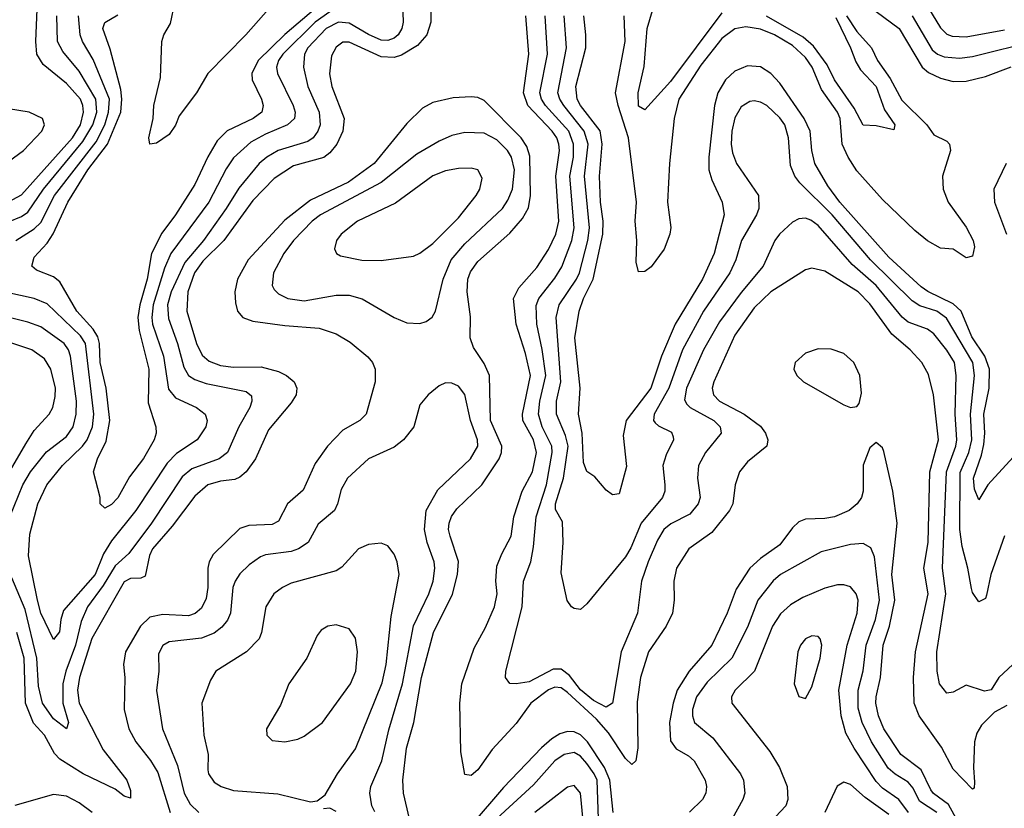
# Model space of a CAD drawing. Header units: inches. Extents: x 1308407 to 1441228, y 959628 to 1036311.
# Tile 421 of 656: x 1375165 to 1378229, y 1026283 to 1028738. Entities that reach past the tile are written whole.
import ezdxf

# ---------------------------------------------------------------- set-up
doc = ezdxf.new("R2010")
doc.units = ezdxf.units.IN
doc.header["$MEASUREMENT"] = 0
doc.layers.add('B3072', color=7, linetype='Continuous')

msp = doc.modelspace()

# ---------------------------------------------------------------- linework, layer by layer
at = {"layer": 'B3072', "color": 5}
for points, elevation in [([(1377350, 1028759), (1377190, 1028545), (1377110, 1028456.9), (1377090, 1028468), (1377089.9, 1028510), (1377107.9, 1028592.1), (1377117.2, 1028710), (1377170.2, 1028890)], 2460), ([(1376355.7, 1028790), (1376358.1, 1028730), (1376354.2, 1028710), (1376342.5, 1028690), (1376330, 1028679.7), (1376310, 1028672.3), (1376290, 1028673.5), (1376250, 1028691), (1376190, 1028726.7), (1376156.4, 1028730), (1376118.6, 1028710), (1376061.8, 1028650), (1376050.8, 1028630), (1376048.1, 1028590), (1376061.1, 1028530), (1376096.4, 1028450), (1376100.1, 1028410), (1376092.9, 1028390), (1376077.8, 1028370), (1376061.3, 1028358.7), (1375969.3, 1028330.7), (1375933.8, 1028310), (1375910, 1028289.4), (1375846.5, 1028213.5), (1375807.5, 1028150), (1375736.5, 1028050), (1375678.3, 1027981.7), (1375636, 1027890), (1375624.2, 1027850), (1375627.6, 1027807.6), (1375656.3, 1027730), (1375675.4, 1027655.4), (1375690, 1027630.1), (1375710, 1027617.8), (1375745.5, 1027605.5), (1375870, 1027580.5), (1375886.2, 1027566.2), (1375887.4, 1027550), (1375880.4, 1027530), (1375846.2, 1027470), (1375811.2, 1027390), (1375785, 1027370), (1375700.6, 1027339.4), (1375670, 1027314.3), (1375574.6, 1027170), (1375504, 1027076), (1375462.3, 1027037.7), (1375424.2, 1026975.8), (1375375.4, 1026910), (1375355.8, 1026864.2), (1375338.1, 1026790), (1375308, 1026710), (1375298.7, 1026670), (1375298.6, 1026610), (1375317, 1026550), (1375310.1, 1026529.9), (1375270, 1026561.6), (1375236.1, 1026610), (1375223, 1026663), (1375217.5, 1026750), (1375181.6, 1026901.6), (1375140.2, 1027000.2)], 2560), ([(1376443.8, 1028790), (1376443.8, 1028730), (1376431.9, 1028690), (1376402.8, 1028657.2), (1376353, 1028627), (1376330, 1028620.3), (1376290, 1028622.4), (1376190, 1028668), (1376170, 1028667.5), (1376150, 1028652.5), (1376134.9, 1028625.1), (1376129, 1028569), (1376136.3, 1028530), (1376174.3, 1028430), (1376170.1, 1028390), (1376151.6, 1028350), (1376130, 1028322.9), (1376111.4, 1028308.6), (1376017.3, 1028282.7), (1375957.1, 1028242.9), (1375890, 1028175.1), (1375799.9, 1028050), (1375734.2, 1027985.8), (1375708.6, 1027950), (1375688.2, 1027890), (1375685.1, 1027830), (1375715.2, 1027730), (1375732.9, 1027692.9), (1375754.4, 1027674.4), (1375790, 1027660.8), (1375830, 1027655.6), (1375916.4, 1027656.4), (1375970, 1027642.3), (1375995.2, 1027630), (1376018.8, 1027610), (1376027.6, 1027590), (1376025.3, 1027570), (1376010, 1027544.5), (1375939.3, 1027460.7), (1375898.9, 1027370), (1375869.5, 1027330.5), (1375850, 1027313.1), (1375834, 1027306), (1375790, 1027301.1), (1375750.6, 1027289.4), (1375710, 1027254.5), (1375639.4, 1027160.6), (1375577.9, 1027090), (1375568.6, 1027070), (1375554.7, 1027005.3), (1375541.3, 1026998.7), (1375510, 1026997.6), (1375490, 1026987.9), (1375389.3, 1026810.7), (1375350.6, 1026690), (1375344.7, 1026650), (1375350, 1026610.2), (1375424.1, 1026464.1), (1375497.7, 1026370), (1375510, 1026338), (1375510, 1026314), (1375490, 1026320.2), (1375462, 1026342), (1375361.9, 1026390), (1375290, 1026435.4), (1375272.9, 1026452.9), (1375242.1, 1026510), (1375208, 1026548), (1375182.6, 1026610), (1375179, 1026750), (1375156.2, 1026830)], 2580), ([(1375963, 1028797), (1375868.2, 1028690), (1375749.7, 1028570.3), (1375714.7, 1028510), (1375661.4, 1028438.6), (1375650, 1028408.7), (1375630, 1028380.3), (1375590, 1028353.6), (1375569.7, 1028349.7), (1375566.9, 1028370), (1375579.7, 1028430), (1375582.2, 1028470), (1375602.8, 1028557.2), (1375606.9, 1028670), (1375613.2, 1028690), (1375634.3, 1028725.7), (1375647.3, 1028790)], 2480), ([(1376130, 1028761.8), (1376084, 1028730), (1375983.9, 1028630), (1375970.4, 1028610), (1375964.1, 1028590), (1375967, 1028570), (1376015.8, 1028470), (1376022.3, 1028450), (1376019.8, 1028430), (1375998.5, 1028410), (1375930, 1028381), (1375884, 1028356), (1375830, 1028307.5), (1375806.8, 1028273.2), (1375753.7, 1028170), (1375635.3, 1028010), (1375615.8, 1027964.2), (1375579.7, 1027850), (1375575.5, 1027810), (1375578.2, 1027790), (1375611.7, 1027690), (1375627.3, 1027587.3), (1375650, 1027560.4), (1375714.9, 1027530), (1375741.6, 1027510), (1375747.8, 1027490), (1375743.9, 1027470), (1375717.1, 1027430), (1375652.9, 1027387.1), (1375623.4, 1027356.6), (1375525.7, 1027210), (1375450, 1027115.7), (1375425.1, 1027074.9), (1375399.8, 1027010), (1375301.2, 1026898.8), (1375292.2, 1026870), (1375288.4, 1026831.6), (1375270, 1026808.4), (1375230, 1026889.8), (1375219.9, 1026930), (1375191.6, 1027068.4), (1375196, 1027136), (1375221.3, 1027230), (1375249.1, 1027290), (1375298.4, 1027350), (1375360.3, 1027410), (1375374.5, 1027430), (1375391.7, 1027470), (1375395.1, 1027510), (1375369.3, 1027729.3), (1375353.9, 1027753.9), (1375250, 1027853.2), (1375210, 1027869.1), (1375090, 1027895.5)], 2540), ([(1375090.9, 1028150), (1375170, 1028192.4), (1375329.1, 1028370), (1375353.5, 1028410), (1375362.9, 1028450), (1375361.6, 1028470), (1375353.4, 1028490), (1375310, 1028538.8), (1375237.9, 1028597.9), (1375218, 1028630), (1375214.4, 1028670), (1375219.5, 1028770)], 2580), ([(1375130, 1028108.6), (1375170, 1028124.9), (1375190, 1028138.6), (1375238.9, 1028210), (1375361.4, 1028358.6), (1375392.4, 1028410), (1375404.3, 1028450), (1375401.7, 1028490), (1375350, 1028577.2), (1375298.6, 1028638.6), (1375282.6, 1028670), (1375279.9, 1028750)], 2560), ([(1375152.2, 1028050), (1375210, 1028086.3), (1375230, 1028106.3), (1375273.2, 1028190), (1375402.2, 1028357.8), (1375429.2, 1028410), (1375441.5, 1028450), (1375444, 1028490), (1375393.6, 1028613.6), (1375359.7, 1028670), (1375352.9, 1028690), (1375347.8, 1028750)], 2540), ([(1376086.1, 1028773.9), (1375990, 1028691.2), (1375907, 1028610), (1375887.1, 1028570), (1375887.8, 1028550), (1375917.2, 1028490), (1375922.8, 1028470), (1375918.4, 1028450), (1375891, 1028430), (1375810, 1028391.2), (1375779.3, 1028360.7), (1375750, 1028310.6), (1375710, 1028225), (1375650, 1028130.5), (1375606.9, 1028073.1), (1375575.3, 1028010), (1375561.4, 1027930), (1375538.4, 1027850), (1375532.8, 1027810), (1375536.9, 1027770), (1375566.2, 1027650), (1375564.7, 1027544.7), (1375588.8, 1027470), (1375589.5, 1027450), (1375583.3, 1027430), (1375550, 1027371.4), (1375505.9, 1027314.1), (1375470, 1027249), (1375450, 1027228), (1375430, 1027216.9), (1375415.6, 1027230), (1375415.4, 1027250), (1375394.8, 1027330), (1375406.6, 1027370), (1375434.3, 1027425.7), (1375444.9, 1027490), (1375434.2, 1027590), (1375414.7, 1027670), (1375413, 1027730), (1375408.1, 1027750), (1375393.8, 1027773.8), (1375342.7, 1027830), (1375290, 1027921.8), (1375270, 1027937.2), (1375217.3, 1027957.3), (1375202.9, 1027970), (1375210, 1027998.4), (1375250, 1028041.4), (1375269.2, 1028070.8), (1375314.5, 1028170), (1375377.1, 1028270), (1375437.7, 1028350), (1375479, 1028450), (1375483, 1028490), (1375479.9, 1028519.9), (1375446.1, 1028646.1), (1375423.7, 1028710), (1375430, 1028728.9), (1375470, 1028752.8)], 2520), ([(1378237.2, 1026602.8), (1378198.5, 1026581.5), (1378158.4, 1026541.6), (1378143.7, 1026516.3), (1378136.2, 1026490), (1378133, 1026410), (1378136.4, 1026363.6), (1378135, 1026345), (1378130, 1026342), (1378070, 1026404.2), (1378033.4, 1026473.4), (1377964.5, 1026570), (1377948.1, 1026610), (1377946.3, 1026690), (1377952.8, 1026770), (1377992.3, 1026950), (1377978.6, 1027030), (1377992.4, 1027110), (1377996.8, 1027330), (1378024.2, 1027430), (1378009.1, 1027570), (1377992.9, 1027632.9), (1377972.5, 1027670), (1377935.6, 1027710), (1377878.7, 1027758.7), (1377810, 1027852.6), (1377774.5, 1027890), (1377670, 1027955), (1377630, 1027963.9), (1377610, 1027959.2), (1377502.5, 1027890), (1377450, 1027840.4), (1377390, 1027755), (1377324.8, 1027610), (1377319.9, 1027590), (1377324.3, 1027570), (1377343.1, 1027550), (1377419.8, 1027510), (1377470, 1027472.5), (1377485.9, 1027450), (1377493.5, 1027430), (1377490.2, 1027410), (1377430, 1027360.7), (1377405, 1027330), (1377391.3, 1027290), (1377384.2, 1027230), (1377373.8, 1027210), (1377319.1, 1027140.9), (1377247.3, 1027090), (1377209, 1027030), (1377200.1, 1026990), (1377202, 1026930), (1377196.1, 1026890), (1377176.8, 1026850), (1377121.2, 1026770), (1377096.3, 1026690), (1377086, 1026614), (1377088.8, 1026471.2), (1377082.6, 1026430), (1377070, 1026419), (1377050, 1026438.1), (1376997.6, 1026517.6), (1376960.3, 1026560.3), (1376870, 1026642.8), (1376850, 1026657.9), (1376830, 1026659.9), (1376810, 1026650.9), (1376755.6, 1026610), (1376710, 1026546.6), (1376634.6, 1026465.4), (1376590, 1026402.2), (1376570, 1026384.7), (1376550, 1026387.8), (1376538, 1026458), (1376534.8, 1026610), (1376541.1, 1026670), (1376579.4, 1026780.6), (1376614.8, 1026845.2), (1376642.1, 1026910), (1376650.4, 1026950), (1376646.9, 1026990), (1376650, 1027036.5), (1376664.8, 1027075.2), (1376694, 1027130), (1376702.3, 1027190), (1376728.9, 1027270), (1376760.4, 1027330), (1376772.9, 1027390), (1376763.9, 1027430), (1376730.7, 1027490), (1376729.7, 1027510), (1376753.9, 1027630), (1376738.7, 1027698.7), (1376710.3, 1027790), (1376701.7, 1027870), (1376717.7, 1027902.3), (1376773.7, 1027966.3), (1376810, 1028022.6), (1376833.7, 1028070), (1376842.4, 1028110), (1376833, 1028250), (1376844.5, 1028330), (1376842.7, 1028350), (1376835.9, 1028370), (1376822, 1028390), (1376745.7, 1028470), (1376732.9, 1028510), (1376749.3, 1028630), (1376740.1, 1028750)], 2580), ([(1378255, 1026730), (1378211.8, 1026690), (1378188.3, 1026651.7), (1378167.3, 1026647.3), (1378110, 1026665.7), (1378070, 1026644), (1378050, 1026640.5), (1378027.2, 1026670), (1378019.9, 1026710), (1378018.5, 1026770), (1378046.8, 1026950), (1378036.8, 1027030), (1378049.2, 1027330), (1378078.5, 1027410), (1378081, 1027430), (1378075.9, 1027510), (1378079.1, 1027630), (1378073.9, 1027670), (1378050, 1027708.8), (1378010, 1027759.1), (1377990, 1027774.2), (1377930, 1027795.9), (1377911.1, 1027811.1), (1377830.6, 1027910), (1377755.6, 1027975.6), (1377650, 1028096.6), (1377626.5, 1028113.5), (1377610, 1028119.3), (1377590, 1028118), (1377570, 1028107), (1377529.5, 1028070), (1377514.8, 1028050), (1377478.8, 1027970), (1377410, 1027888.4), (1377343.1, 1027796.9), (1377293.3, 1027710), (1377240.4, 1027590), (1377234, 1027554), (1377240.7, 1027540.7), (1377251.7, 1027530), (1377325.3, 1027490), (1377344.3, 1027470), (1377347.3, 1027450), (1377299.5, 1027390), (1377277, 1027350), (1377274, 1027310), (1377282.5, 1027250), (1377276.6, 1027230), (1377250, 1027197.9), (1377191.6, 1027168.4), (1377169.8, 1027150.2), (1377150, 1027117.1), (1377120.3, 1027050), (1377099.9, 1026990), (1377087.8, 1026890), (1377036.3, 1026770), (1377009.1, 1026610), (1376990, 1026597), (1376950, 1026618.1), (1376910, 1026651.2), (1376876.1, 1026696.1), (1376850, 1026715.4), (1376824.5, 1026715.5), (1376750, 1026676.4), (1376709.8, 1026669.8), (1376690, 1026671.6), (1376676.9, 1026690), (1376677.4, 1026710), (1376728.7, 1026910), (1376732.5, 1026990), (1376755.3, 1027050), (1376763.9, 1027096.1), (1376771.6, 1027190), (1376804.2, 1027290), (1376822.3, 1027390), (1376820.9, 1027410), (1376790.2, 1027470), (1376779, 1027510), (1376783.6, 1027550), (1376801.9, 1027630), (1376791, 1027711), (1376773.6, 1027790), (1376772.5, 1027847.5), (1376780.1, 1027870), (1376830, 1027932.7), (1376852.1, 1027967.9), (1376882.7, 1028050), (1376890.2, 1028090), (1376877.3, 1028250), (1376887.8, 1028310), (1376888.6, 1028350), (1376873.4, 1028390), (1376800.7, 1028470), (1376788.3, 1028490), (1376783.9, 1028510), (1376807.7, 1028630), (1376800.2, 1028750)], 2560), ([(1378230, 1027131.1), (1378186.9, 1027010), (1378173.8, 1026946.2), (1378170, 1026936.2), (1378150, 1026925.6), (1378130, 1026954.5), (1378126.7, 1026966.7), (1378115.8, 1027030), (1378097.4, 1027097.4), (1378090.4, 1027150), (1378091.8, 1027328.2), (1378118.7, 1027390), (1378127.4, 1027430), (1378123.9, 1027510), (1378136.6, 1027630), (1378130.9, 1027670), (1378048.7, 1027808.7), (1378018.7, 1027830), (1377966.4, 1027846.4), (1377942.3, 1027862.3), (1377812.9, 1027990), (1377693.2, 1028130), (1377592.7, 1028230), (1377576.9, 1028250), (1377563.8, 1028283.8), (1377557.8, 1028370), (1377546.2, 1028410), (1377530, 1028431.9), (1377490, 1028469.9), (1377470, 1028480.4), (1377450, 1028485.2), (1377437.1, 1028482.9), (1377410, 1028466), (1377390, 1028432), (1377380.6, 1028390), (1377379, 1028350), (1377382.7, 1028322.7), (1377395, 1028290), (1377464, 1028190), (1377464.7, 1028150), (1377457.9, 1028130), (1377411.4, 1028050), (1377393.1, 1027990), (1377375.2, 1027950), (1377292.9, 1027830), (1377227.1, 1027710), (1377184.7, 1027590), (1377139.6, 1027510), (1377137, 1027490), (1377142.6, 1027482.6), (1377153.1, 1027473.1), (1377193.3, 1027453.3), (1377198.6, 1027438.6), (1377199, 1027430), (1377176.6, 1027383.4), (1377166.4, 1027350), (1377172.9, 1027290), (1377172.4, 1027270), (1377165.7, 1027250), (1377098.9, 1027170), (1377066.7, 1027093.3), (1377050, 1027065.8), (1376930, 1026918.7), (1376910, 1026901.3), (1376890, 1026904.2), (1376882, 1026910), (1376869, 1026929), (1376850, 1027015.3), (1376856.4, 1027110), (1376854.1, 1027174.1), (1376832.3, 1027212.3), (1376832.6, 1027230), (1376857.2, 1027310), (1376871.5, 1027410), (1376863.2, 1027443.2), (1376835.2, 1027510), (1376835.5, 1027550), (1376848.3, 1027610), (1376834, 1027810), (1376843.6, 1027850), (1376897.9, 1027930), (1376907, 1027950), (1376933.2, 1028050), (1376938.3, 1028090), (1376922.6, 1028250), (1376934.1, 1028350), (1376921.6, 1028390), (1376857.9, 1028470), (1376845.2, 1028490), (1376839.8, 1028510), (1376866.4, 1028650), (1376858.9, 1028750)], 2540), ([(1378279.6, 1027400.4), (1378177.3, 1027290), (1378150, 1027243), (1378136.3, 1027276.3), (1378133, 1027310), (1378158.4, 1027381.6), (1378164.9, 1027415.1), (1378168.6, 1027450), (1378165.1, 1027510), (1378181.9, 1027590), (1378183.2, 1027650), (1378168.6, 1027690), (1378127.8, 1027750), (1378094.2, 1027830), (1378070, 1027853.5), (1377991, 1027891), (1377970, 1027906.3), (1377870, 1027998.1), (1377716.8, 1028170), (1377679.9, 1028219.9), (1377639.5, 1028290), (1377629.9, 1028329.9), (1377624.9, 1028390), (1377606.5, 1028430), (1377530, 1028539.9), (1377502, 1028570), (1377470, 1028590.3), (1377430, 1028593.7), (1377390, 1028577), (1377361.1, 1028550), (1377337.8, 1028510), (1377327.3, 1028470), (1377309.2, 1028310), (1377309.4, 1028270), (1377318.7, 1028238.7), (1377350.6, 1028170), (1377356.9, 1028130), (1377325.5, 1028010), (1377290.2, 1027930.2), (1377204.5, 1027790), (1377161.9, 1027690), (1377128.8, 1027590), (1377052.6, 1027490), (1377043, 1027443), (1377053.6, 1027346.4), (1377030, 1027261.2), (1377010, 1027258.4), (1376990, 1027273.3), (1376954.2, 1027314.2), (1376930, 1027330.9), (1376919.4, 1027359.4), (1376915.5, 1027450), (1376903.5, 1027510), (1376909, 1027590), (1376892.5, 1027747.5), (1376905.4, 1027830), (1376919.6, 1027870), (1376949.3, 1027930), (1376979.7, 1028070), (1376980.7, 1028110), (1376972.3, 1028170), (1376969.2, 1028250), (1376977.6, 1028350), (1376971.2, 1028391.2), (1376910.5, 1028470), (1376899.8, 1028490), (1376895, 1028530), (1376926.3, 1028650), (1376926.8, 1028690), (1376919.9, 1028750)], 2520), ([(1377737.7, 1028750), (1377770, 1028700.7), (1377815.5, 1028650), (1377834.8, 1028610), (1377874.1, 1028554.1), (1377910, 1028487.4), (1377987.9, 1028410), (1378010, 1028379.2), (1378050, 1028359.2), (1378058.8, 1028350), (1378061.1, 1028330), (1378036.9, 1028250), (1378038.4, 1028210), (1378054.7, 1028170), (1378110, 1028091.7), (1378132.3, 1028050), (1378136.4, 1028030), (1378130, 1028001.6), (1378110, 1027996.3), (1378070, 1028023), (1378030, 1028026.6), (1377990, 1028049.3), (1377950, 1028081.2), (1377850, 1028177.4), (1377770, 1028266.8), (1377742.9, 1028310), (1377724.8, 1028350), (1377717.8, 1028430), (1377710, 1028450), (1377660.5, 1028520.5), (1377630.9, 1028590), (1377610, 1028619.9), (1377570, 1028657.5), (1377513.3, 1028690), (1377470, 1028708.4), (1377424.2, 1028715.8), (1377390, 1028709.2), (1377350, 1028678.5), (1377284.1, 1028595.9), (1377215.6, 1028490), (1377201, 1028430), (1377187.2, 1028290), (1377181.2, 1028170), (1377190.8, 1028090.8), (1377188, 1028070), (1377170, 1028023.5), (1377130, 1027968.5), (1377110, 1027953.3), (1377090, 1027952.3), (1377082.8, 1027982.8), (1377085.8, 1028050), (1377080.4, 1028110), (1377084, 1028170), (1377059.3, 1028370), (1377026.8, 1028470), (1377019.3, 1028510), (1377048.6, 1028670), (1377046.4, 1028750)], 2480), ([(1377704.2, 1028744.2), (1377750.3, 1028650), (1377766.6, 1028606.6), (1377781.4, 1028581.4), (1377830.1, 1028530), (1377856.6, 1028456.6), (1377888.2, 1028410), (1377885.4, 1028394.6), (1377830, 1028407.3), (1377790, 1028409.7), (1377762.1, 1028462.1), (1377700.3, 1028550), (1377677.3, 1028597.3), (1377635.2, 1028655.2), (1377603.4, 1028683.4), (1377488.9, 1028748.9)], 2460), ([(1377830, 1028762.8), (1377901.8, 1028710), (1377973.7, 1028590), (1377993.3, 1028573.3), (1378030, 1028555.3), (1378070, 1028545.6), (1378110, 1028546.5), (1378170, 1028560.4), (1378250, 1028590.7)], 2520), ([(1377941.7, 1028750), (1378004.2, 1028644.2), (1378021.1, 1028630), (1378041.6, 1028621.6), (1378090, 1028617.8), (1378130, 1028623.1), (1378330, 1028672.8)], 2540), ([(1377993.3, 1028773.3), (1378030, 1028712.3), (1378050, 1028692.8), (1378066.2, 1028686.2), (1378110, 1028684), (1378230, 1028706.3)], 2560), ([(1376378.1, 1026250), (1376359, 1026330), (1376357, 1026370), (1376368, 1026470), (1376391.2, 1026550), (1376415.3, 1026690), (1376452.3, 1026830), (1376511.2, 1026948.8), (1376527.4, 1027010), (1376530.4, 1027050.4), (1376503.9, 1027130), (1376499.4, 1027150), (1376501.3, 1027170), (1376508.8, 1027191.2), (1376525.1, 1027214.9), (1376603.4, 1027290), (1376656.5, 1027370), (1376664.6, 1027390), (1376665, 1027410), (1376629.9, 1027490), (1376626.5, 1027630), (1376610, 1027667.4), (1376576.7, 1027716.7), (1376566.9, 1027746.9), (1376567.8, 1027812.2), (1376557.3, 1027890), (1376559.4, 1027930), (1376567.5, 1027952.5), (1376590, 1027984.6), (1376690, 1028073.3), (1376730, 1028118.2), (1376748.2, 1028151.8), (1376754.7, 1028190), (1376752.5, 1028312.5), (1376743.2, 1028343.2), (1376725.6, 1028370), (1376610, 1028486.1), (1376590, 1028495.4), (1376570, 1028497.9), (1376514.2, 1028494.2), (1376450, 1028480.2), (1376417.8, 1028462.2), (1376370, 1028414.6), (1376267.6, 1028290), (1376187.8, 1028232.2), (1376070, 1028176.1), (1375990, 1028113.6), (1375875.9, 1027990), (1375842.2, 1027930), (1375834.4, 1027890), (1375835.9, 1027855.9), (1375842.5, 1027830), (1375858.6, 1027810), (1375890, 1027799.1), (1375990, 1027785.2), (1376097, 1027777), (1376150, 1027759.2), (1376193.4, 1027733.4), (1376248.5, 1027688.5), (1376262.9, 1027670), (1376271, 1027650), (1376270.9, 1027610), (1376243.2, 1027510), (1376222.8, 1027490), (1376170, 1027459.3), (1376122.1, 1027410), (1376084.2, 1027355.8), (1376047.3, 1027272.7), (1375998.3, 1027230), (1375970, 1027176.2), (1375950, 1027166.4), (1375877.5, 1027162.5), (1375850, 1027153.3), (1375767.3, 1027072.7), (1375754.7, 1027050), (1375750.1, 1027030), (1375749.7, 1026970), (1375744.6, 1026935.4), (1375730, 1026905.2), (1375710.6, 1026889.4), (1375690, 1026882.2), (1375610, 1026885.8), (1375570, 1026877.5), (1375540.6, 1026850), (1375493.9, 1026770), (1375487.7, 1026730), (1375491.5, 1026690), (1375490.1, 1026590.1), (1375504.4, 1026530), (1375525.7, 1026490), (1375571.7, 1026431.7), (1375594.1, 1026394.1), (1375632.7, 1026270)], 2620), ([(1375130, 1028296.1), (1375177, 1028330), (1375234, 1028390), (1375241.8, 1028410), (1375235.7, 1028430), (1375194, 1028450), (1375130, 1028460.4)], 2620), ([(1378234.8, 1028290), (1378196.4, 1028210), (1378198.1, 1028170), (1378236.1, 1028070)], 2520), ([(1375133.8, 1027190), (1375174.3, 1027290), (1375198.7, 1027330), (1375247.9, 1027392.1), (1375310, 1027440.3), (1375331.3, 1027470), (1375340.6, 1027510), (1375341, 1027550), (1375323.1, 1027690), (1375316.6, 1027710), (1375303.1, 1027730), (1375230, 1027781.3), (1375190, 1027796.3), (1375090, 1027820.8)], 2560), ([(1375121.2, 1027310), (1375183.3, 1027416.7), (1375210, 1027458.3), (1375256.2, 1027510), (1375267.3, 1027530), (1375275.4, 1027564.6), (1375275.6, 1027590), (1375261.6, 1027650), (1375241.9, 1027681.9), (1375202.8, 1027710), (1375070, 1027753.8)], 2580), ([(1376270, 1026271.5), (1376260.1, 1026290), (1376254.1, 1026330), (1376257.7, 1026350), (1376291.5, 1026430), (1376313.2, 1026526.8), (1376355.9, 1026670), (1376389.9, 1026850.1), (1376437.5, 1026950), (1376451.6, 1026990), (1376457.1, 1027030), (1376454.5, 1027050), (1376433, 1027110), (1376424.9, 1027150), (1376429.9, 1027210), (1376466.3, 1027273.7), (1376567.2, 1027370), (1376590.4, 1027410), (1376589.4, 1027430), (1376567.9, 1027490), (1376550, 1027571.1), (1376530, 1027596.4), (1376510, 1027606), (1376490, 1027606.9), (1376470, 1027597.4), (1376435.8, 1027570), (1376410, 1027538.4), (1376391, 1027470), (1376359.3, 1027430), (1376330, 1027407.3), (1376249.7, 1027370.3), (1376184.6, 1027310), (1376164.7, 1027275.3), (1376154.1, 1027230), (1376144.2, 1027210), (1376093.4, 1027166.6), (1376062, 1027110), (1376032.2, 1027090), (1376010, 1027081.9), (1375930, 1027071.5), (1375914.5, 1027065.5), (1375879, 1027041), (1375850, 1027013), (1375835, 1026990), (1375828.2, 1026970), (1375820.8, 1026890), (1375811.5, 1026868.6), (1375793.4, 1026846.6), (1375770, 1026827.8), (1375730, 1026812.1), (1375630, 1026801.1), (1375610.1, 1026789.9), (1375596.6, 1026763.4), (1375598.1, 1026710), (1375590.8, 1026649.2), (1375608.9, 1026530), (1375655.4, 1026415.4), (1375676.9, 1026330), (1375695, 1026295), (1375722.7, 1026270)], 2640), ([(1378090.2, 1026230), (1378054.9, 1026294.9), (1378008.9, 1026328.9), (1378000.1, 1026340.1), (1377970, 1026401.9), (1377907.4, 1026450), (1377854.2, 1026530), (1377837.5, 1026570), (1377829.4, 1026610), (1377830.5, 1026629.5), (1377844.1, 1026690), (1377851.5, 1026790), (1377871.9, 1026850), (1377888.5, 1026930), (1377878.5, 1027010), (1377895.1, 1027170), (1377881.9, 1027270), (1377853.8, 1027393.8), (1377850, 1027405.2), (1377830, 1027421.2), (1377810, 1027405.2), (1377789.2, 1027350.8), (1377789.2, 1027270), (1377784.7, 1027250), (1377771.4, 1027230), (1377746.5, 1027210), (1377700.4, 1027190), (1377670, 1027184.5), (1377610, 1027182.6), (1377590, 1027174), (1377570, 1027155.2), (1377530, 1027102.6), (1377470, 1027060.2), (1377436.8, 1027030), (1377394.9, 1026965.1), (1377366.3, 1026890), (1377319, 1026790), (1377248, 1026710), (1377211.1, 1026650), (1377198.1, 1026610), (1377186.6, 1026550), (1377190, 1026492.9), (1377208.2, 1026468.2), (1377246.1, 1026446.1), (1377263.6, 1026430), (1377297.5, 1026370), (1377301.9, 1026350), (1377299.8, 1026330), (1377290.1, 1026310), (1377249, 1026271)], 2620), ([(1378018.6, 1026270), (1377965, 1026305), (1377945.2, 1026345.2), (1377930, 1026364), (1377888.9, 1026388.9), (1377868, 1026408), (1377815.6, 1026490), (1377786.9, 1026550), (1377774.5, 1026594.5), (1377774.2, 1026650), (1377789.4, 1026710.6), (1377798.6, 1026790), (1377827.8, 1026870), (1377840.1, 1026930), (1377825.3, 1027065.3), (1377813.1, 1027093.2), (1377790, 1027106.4), (1377750, 1027104.3), (1377658.9, 1027081.1), (1377532.5, 1027010), (1377510, 1026991), (1377462.3, 1026930), (1377430, 1026846.3), (1377381, 1026750), (1377304.6, 1026675.4), (1377271.3, 1026630), (1377258.9, 1026590), (1377259, 1026570), (1377265.1, 1026550), (1377322.2, 1026502.2), (1377407.6, 1026390), (1377417.2, 1026370), (1377421, 1026330), (1377415.3, 1026310), (1377381.6, 1026250)], 2640), ([(1377931, 1026270), (1377901, 1026310), (1377850, 1026345), (1377830, 1026365.6), (1377761.4, 1026470), (1377736.2, 1026516.2), (1377721, 1026570), (1377713.9, 1026650), (1377739.5, 1026790), (1377771, 1026890), (1377773.7, 1026930), (1377768.2, 1026950), (1377750, 1026972.4), (1377730, 1026978.3), (1377710, 1026977.9), (1377670, 1026967.5), (1377601.7, 1026938.3), (1377564, 1026916), (1377532, 1026888), (1377508, 1026850), (1377451.8, 1026710), (1377391.7, 1026650), (1377379.7, 1026630), (1377381.2, 1026610), (1377498.9, 1026458.9), (1377529.4, 1026410), (1377552.7, 1026350), (1377555.3, 1026310), (1377548.7, 1026290), (1377500.9, 1026239.1)], 2660), ([(1377011.3, 1026270), (1377001.3, 1026370), (1376984.7, 1026410), (1376931.6, 1026490), (1376910, 1026511.4), (1376890, 1026520.2), (1376870, 1026521.4), (1376846.1, 1026513.9), (1376821.1, 1026498.9), (1376788.9, 1026471.1), (1376670, 1026347.7), (1376570, 1026230.3)], 2620), ([(1376968, 1026190), (1376961.5, 1026370), (1376953, 1026390), (1376930, 1026421.6), (1376910, 1026444.4), (1376890, 1026455.9), (1376858.9, 1026450), (1376830, 1026429.9), (1376763.9, 1026356.1), (1376650, 1026250.7)], 2640), ([(1377870, 1026263.5), (1377796, 1026316), (1377750, 1026357.1), (1377730, 1026364.4), (1377708.6, 1026351.4), (1377670.9, 1026270)], 2680), ([(1376923.7, 1026190), (1376910, 1026329.6), (1376890, 1026353.7), (1376870, 1026348.4), (1376767.4, 1026270)], 2660), ([(1375390, 1026269.3), (1375350, 1026299.1), (1375310, 1026320.3), (1375270, 1026325.1), (1375150, 1026291.5)], 2620), ([(1376150, 1026273), (1376130, 1026282.9), (1376110, 1026281.2)], 2660)]:
    msp.add_lwpolyline(points, dxfattribs=dict(at, elevation=elevation))
for points, elevation in [([(1376550, 1028386.6), (1376510, 1028377.1), (1376470, 1028359.9), (1376400.6, 1028319.4), (1376289.2, 1028230.8), (1376101.2, 1028130), (1376075.1, 1028110), (1376016.6, 1028050), (1375986.3, 1028010), (1375954.4, 1027950), (1375950.1, 1027910.1), (1375957.1, 1027897.1), (1375970, 1027884.4), (1375999.5, 1027870), (1376050, 1027862.6), (1376150, 1027879.6), (1376190, 1027879.5), (1376230, 1027868.6), (1376330, 1027810.2), (1376370, 1027794.2), (1376410, 1027791.3), (1376430, 1027797.8), (1376448.2, 1027811.8), (1376458.8, 1027830), (1376482.3, 1027930), (1376507.4, 1027990), (1376550, 1028039.6), (1376666.9, 1028150), (1376684, 1028176), (1376697.9, 1028210), (1376704.9, 1028270), (1376694.8, 1028310), (1376682.8, 1028330), (1376650, 1028363.2), (1376610, 1028384.3)], 2640), ([(1376570, 1028275.8), (1376530, 1028274.6), (1376490, 1028266.9), (1376450, 1028251.6), (1376334.1, 1028165.9), (1376215.5, 1028110), (1376165.4, 1028070), (1376150.2, 1028050), (1376144.6, 1028024.6), (1376150.4, 1028010), (1376162.7, 1028002.7), (1376229, 1027989), (1376290, 1027987.6), (1376390, 1028001.9), (1376410, 1028010.8), (1376450, 1028041.1), (1376530, 1028121.1), (1376585.7, 1028190), (1376596.5, 1028210), (1376603.8, 1028243.8), (1376590, 1028269.7)], 2660), ([(1377650, 1027713), (1377610, 1027699.3), (1377578.5, 1027670), (1377573.8, 1027650), (1377583.2, 1027630), (1377603.6, 1027610), (1377730, 1027539), (1377750, 1027530.3), (1377770, 1027533.4), (1377776.8, 1027543.2), (1377784.9, 1027575.1), (1377779.5, 1027630), (1377760.6, 1027670), (1377730, 1027698.7), (1377690, 1027712.1)], 2620), ([(1376290, 1027108.4), (1376250, 1027103.5), (1376219.3, 1027090), (1376166.8, 1027033.2), (1376150, 1027022.2), (1376010, 1026983), (1375982.3, 1026970), (1375955.8, 1026950), (1375930.9, 1026910), (1375917.7, 1026830), (1375910.2, 1026810), (1375870.5, 1026769.5), (1375775.6, 1026710), (1375758.3, 1026681.7), (1375732, 1026610), (1375738.1, 1026510), (1375751.4, 1026450), (1375750, 1026402.8), (1375752.2, 1026390), (1375770, 1026363.8), (1375791.8, 1026350), (1375830, 1026338.4), (1375968, 1026328), (1376070, 1026303), (1376090, 1026306), (1376115.6, 1026324.4), (1376153.8, 1026390), (1376210, 1026468.1), (1376293.1, 1026673.1), (1376304.8, 1026730), (1376320.7, 1026879.3), (1376346, 1027010), (1376339.8, 1027050), (1376330, 1027073.3), (1376310, 1027099.7)], 2660), ([(1376150, 1026854), (1376124, 1026850), (1376103.1, 1026836.9), (1376090, 1026820.9), (1376058.3, 1026750), (1376002.3, 1026670), (1375975.9, 1026604.1), (1375933, 1026530), (1375933.4, 1026510), (1375950, 1026493.4), (1375990, 1026489.2), (1376030, 1026497.3), (1376050, 1026506.9), (1376106.9, 1026550), (1376194.5, 1026670), (1376210.5, 1026710), (1376216.3, 1026770), (1376210, 1026812), (1376190, 1026841.1)], 2680), ([(1377630, 1026819.3), (1377610, 1026809.7), (1377594.7, 1026790), (1377586.2, 1026770), (1377574.9, 1026670), (1377590, 1026630.7), (1377610, 1026624.9), (1377630, 1026660.7), (1377655.9, 1026750), (1377661, 1026790), (1377656.4, 1026810), (1377650, 1026817.3)], 2680)]:
    msp.add_lwpolyline(points, close=True, dxfattribs=dict(at, elevation=elevation))

doc.saveas('drawing.dxf')
